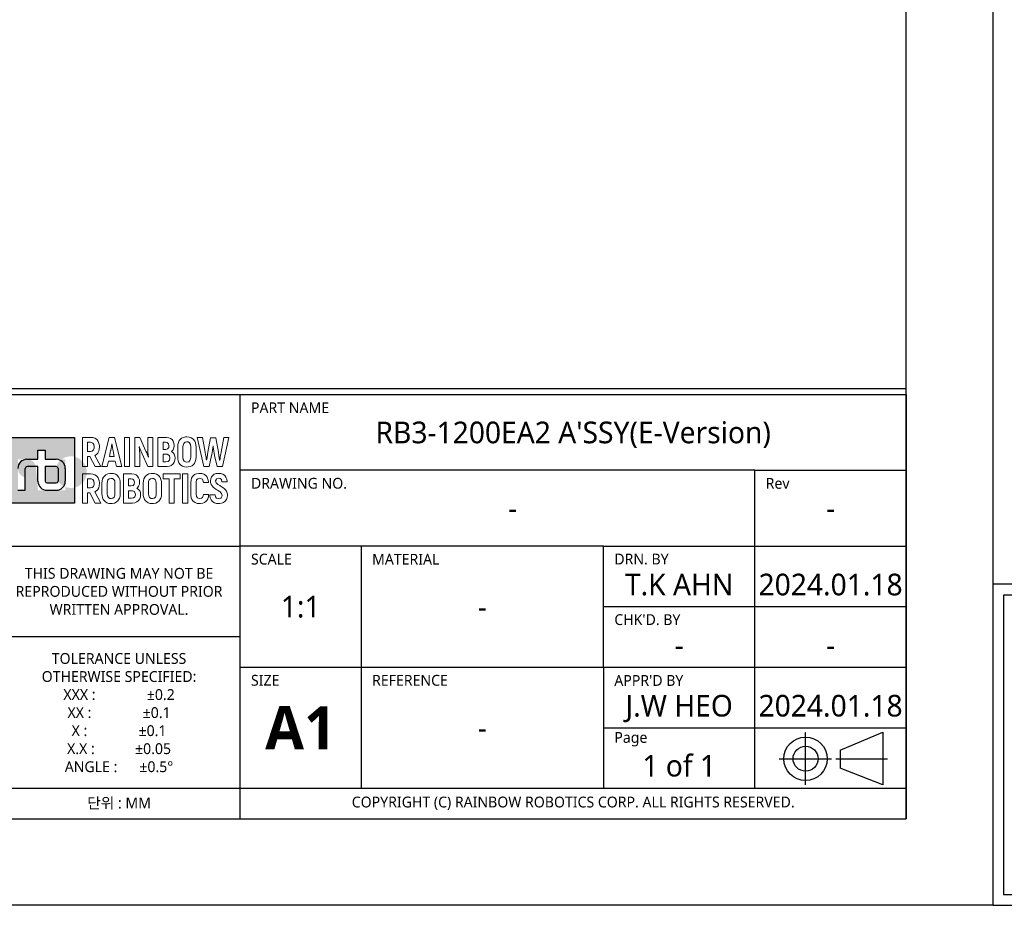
# Model space of a CAD drawing. Header units: millimetres. Extents: x 0 to 4378, y 0 to 2397.
# Tile 261 of 322: x 2463 to 3375, y 0 to 819. Entities that reach past the tile are written whole.
import ezdxf
from ezdxf.enums import TextEntityAlignment as Align

# ---------------------------------------------------------------- set-up
doc = ezdxf.new("R2010")
doc.units = ezdxf.units.MM
doc.header["$LTSCALE"] = 0.2
doc.linetypes.add('CENTER2', pattern=[1.125, 0.75, -0.125, 0.125, -0.125])
for name, color, linetype in [('02_Center Line', 1, 'CENTER2'), ('05_Section Line', 3, 'Continuous'), ('09_Table Line', 2, 'Continuous'), ('10_Drawing Template', 2, 'Continuous')]:
    doc.layers.add(name, color=color, linetype=linetype)
doc.layers.add('14_Mark', color=7, linetype='Continuous', true_color=0xe03c31)
doc.styles.add('Rainbow-2.5 Style', font='malgunsl.ttf')
doc.styles.add('Rainbow-5.0 Style', font='malgunsl.ttf')

# ---------------------------------------------------------------- blocks, each defined once
blk = doc.blocks.new('A$C869fea471123')
at = {"layer": '14_Mark'}
h = blk.add_hatch(color=256, dxfattribs=at)
h.dxf.hatch_style = 1
h.paths.add_polyline_path([(613.24, 93.05), (628.43, 93.05), (628.43, 108.24), (613.24, 108.24)])
h.paths.add_polyline_path([(626.32, 96), (619.99, 96), (619.55, 101.07, 2.112433), (617.04, 99.01), (617.04, 96), (615.35, 96), (615.35, 103.17), (619.99, 103.17), (619.99, 105.28), (621.68, 105.28), (621.68, 103.17), (626.32, 103.17)], flags=16)
h.paths.add_polyline_path([(622.52, 98.11, -0.414214), (622.1, 97.69), (624.21, 97.69, 0.414214), (624.63, 98.11, 4.051227), (624.21, 101.49, -0.414214), (624.63, 101.07)])
h = blk.add_hatch(color=256, dxfattribs=at)
h.dxf.hatch_style = 1
h.paths.add_polyline_path([(624.63, 101.07, 0.414214), (624.21, 101.49), (621.68, 101.49), (621.68, 98.11, 0.414214), (622.1, 97.69), (624.21, 97.69, 0.414214), (624.63, 98.11)])
at = {"linetype": 'Continuous'}
for p, q in [((805.64, 35.92), (815.53, 40.02)), ((815.53, 40.02), (815.53, 27.85)), ((805.64, 35.92), (805.64, 31.73)), ((815.53, 27.85), (805.64, 31.73))]:
    blk.add_line(p, q, dxfattribs=at)
blk.add_lwpolyline([(0, 594), (841, 594), (841, 0), (0, 0)], close=True)
at = {"lineweight": 0}
for points in [[(632.14, 108.23), (630.29, 108.23), (630.29, 101.49), (631.47, 101.49), (631.47, 103.84), (632.01, 103.84)], [(633.93, 107.3), (633.68, 107.66), (633.53, 107.8), (633.14, 108.04), (632.67, 108.18), (632.14, 108.23)], [(633.84, 104.62), (634.05, 105.02), (634.17, 105.5), (634.21, 106.05), (634.2, 106.36), (634.11, 106.86), (633.93, 107.3)], [(637.73, 108.23), (636.45, 108.23), (634.8, 101.49), (636.03, 101.49), (636.3, 102.71), (637.87, 102.71)], [(637.87, 102.71), (638.15, 101.49), (639.38, 101.49), (637.73, 108.23)], [(643.59, 108.23), (642.41, 108.23), (642.41, 101.49), (643.57, 101.49), (643.57, 103.53), (643.57, 104.03), (643.55, 104.54), (643.52, 105.04), (643.49, 105.55), (643.43, 106.03), (643.46, 106.06)], [(645.53, 103.68), (645.48, 103.81), (645.28, 104.34), (645.16, 104.65), (644.99, 105.06), (643.59, 108.23)], [(645.39, 101.49), (646.56, 101.49), (646.56, 108.23)], [(646.56, 108.23), (645.39, 108.23), (645.39, 106.18), (645.4, 105.74), (645.42, 105.25), (645.45, 104.75), (645.5, 104.23), (645.56, 103.71), (645.53, 103.68)], [(649.73, 108.23), (647.76, 108.23), (647.76, 101.49), (649.79, 101.49), (649.89, 101.49), (650.4, 101.57), (650.83, 101.74), (651.22, 102.03), (651.28, 102.1), (651.54, 102.49)], [(651.29, 107.34), (651.02, 107.72), (650.69, 107.99), (650.25, 108.17), (649.73, 108.23)], [(651.28, 105.39), (651.45, 105.83), (651.51, 106.36), (651.51, 106.37), (651.45, 106.89), (651.29, 107.34)], [(654.46, 108.34), (654.17, 108.33), (653.68, 108.23), (653.25, 108.04), (652.9, 107.74), (652.71, 107.5), (652.5, 107.08), (652.37, 106.61), (652.34, 106.06), (652.34, 103.66), (652.35, 103.28), (652.46, 102.78), (652.63, 102.34)], [(652.63, 102.34), (652.9, 101.98), (653.07, 101.81), (653.46, 101.57), (653.93, 101.42), (654.46, 101.38), (654.75, 101.39), (655.24, 101.49), (655.66, 101.68), (656.02, 101.98), (656.21, 102.22), (656.41, 102.63), (656.54, 103.11), (656.58, 103.66), (656.58, 106.06), (656.56, 106.44), (656.46, 106.94), (656.28, 107.37)], [(654.46, 102.52), (654.16, 102.55), (653.83, 102.75), (653.63, 103.12), (653.55, 103.66), (653.55, 106.06), (653.58, 106.44), (653.74, 106.86), (654.03, 107.11), (654.46, 107.2)], [(656.28, 107.37), (656.02, 107.74), (655.84, 107.9), (655.45, 108.15), (654.99, 108.3), (654.46, 108.34)], [(654.46, 107.2), (654.75, 107.17), (655.09, 106.97), (655.29, 106.6), (655.36, 106.06), (655.36, 103.66), (655.33, 103.29), (655.17, 102.86), (654.89, 102.61), (654.46, 102.52)], [(658.09, 108.23), (656.86, 108.23), (658.37, 101.49)], [(658.99, 102.97), (658.95, 103.22), (658.89, 103.66), (658.8, 104.19), (658.69, 104.81), (658.09, 108.23)], [(661.16, 108.13), (659.91, 108.13), (659.32, 104.83), (659.22, 104.24), (659.12, 103.61), (659.05, 103.19), (659.02, 102.97), (658.99, 102.97)], [(662.05, 102.97), (662.03, 103.11), (661.97, 103.48), (661.88, 104.05), (661.76, 104.83), (661.16, 108.13)], [(661.44, 101.49), (662.7, 101.49), (664.21, 108.23)], [(664.21, 108.23), (662.99, 108.23), (662.38, 104.81), (662.3, 104.37), (662.2, 103.81), (662.14, 103.35), (662.09, 102.97), (662.05, 102.97)], [(632.13, 107.11), (632.35, 107.08), (632.71, 106.92), (632.93, 106.57), (633.01, 106.05), (632.98, 105.76), (632.84, 105.32), (632.56, 105.05), (632.13, 104.96), (631.47, 104.96)], [(631.47, 104.96), (631.47, 107.11), (632.13, 107.11)], [(636.54, 103.84), (636.81, 105.09), (636.84, 105.21), (636.91, 105.65), (636.99, 106.16), (637.07, 106.75), (637.1, 106.75)], [(637.1, 106.75), (637.14, 106.5), (637.23, 105.88), (637.31, 105.41), (637.37, 105.09), (637.64, 103.84), (636.54, 103.84)], [(643.46, 106.06), (643.49, 105.99), (643.6, 105.68), (643.8, 105.15), (644.09, 104.42), (645.39, 101.49)], [(649.55, 107.11), (649.93, 107.05), (650.22, 106.78), (650.31, 106.3), (650.25, 105.88), (650.01, 105.57), (649.59, 105.46), (648.94, 105.46)], [(648.94, 105.46), (648.94, 107.11), (649.55, 107.11)], [(651.53, 104.35), (651.3, 104.66), (650.89, 104.95), (651, 105.03), (651.28, 105.39)], [(658.37, 101.49), (659.63, 101.49), (660.19, 104.08), (660.23, 104.26), (660.33, 104.73), (660.4, 105.21), (660.47, 105.73), (660.53, 106.27), (660.56, 106.27)], [(660.56, 106.27), (660.58, 106.07), (660.63, 105.56), (660.69, 105.06), (660.78, 104.57), (660.88, 104.08), (661.44, 101.49)], [(632.01, 103.84), (633.21, 101.49), (634.52, 101.49), (633.15, 104.05)], [(633.15, 104.05), (633.17, 104.06), (633.54, 104.3), (633.84, 104.62)], [(649.6, 104.35), (649.88, 104.32), (650.3, 104.13), (650.43, 103.95), (650.54, 103.46), (650.54, 103.36), (650.41, 102.94), (650.1, 102.69), (649.6, 102.61), (648.94, 102.61)], [(648.94, 102.61), (648.94, 104.35), (649.6, 104.35)], [(651.54, 102.49), (651.7, 102.94), (651.76, 103.46), (651.7, 103.89), (651.53, 104.35)], [(632.14, 99.79), (630.29, 99.79), (630.29, 93.05), (631.47, 93.05), (631.47, 95.4), (632.01, 95.4)], [(632.13, 98.66), (632.35, 98.64), (632.71, 98.47), (632.93, 98.12), (633.01, 97.6), (632.98, 97.31), (632.84, 96.88), (632.56, 96.61), (632.13, 96.53), (631.47, 96.53)], [(631.47, 96.53), (631.47, 98.66), (632.13, 98.66)], [(633.93, 98.86), (633.68, 99.22), (633.53, 99.36), (633.14, 99.6), (632.67, 99.74), (632.14, 99.79)], [(633.84, 96.18), (634.05, 96.58), (634.17, 97.06), (634.21, 97.62), (634.2, 97.91), (634.11, 98.42), (633.93, 98.86)], [(636.92, 99.91), (636.64, 99.89), (636.14, 99.79), (635.72, 99.6), (635.36, 99.3), (635.17, 99.06), (634.96, 98.65), (634.84, 98.17), (634.8, 97.62), (634.8, 95.21), (634.82, 94.83), (634.91, 94.34), (635.1, 93.9)], [(635.1, 93.9), (635.36, 93.54), (635.54, 93.37), (635.93, 93.13), (636.39, 92.98), (636.92, 92.93), (637.2, 92.94), (637.7, 93.05), (638.13, 93.24), (638.48, 93.54), (638.66, 93.78), (638.88, 94.19), (638.99, 94.67), (639.04, 95.21), (639.04, 97.62), (639.02, 98), (638.92, 98.5), (638.74, 98.93)], [(636.92, 94.08), (636.62, 94.12), (636.29, 94.32), (636.08, 94.68), (636.02, 95.21), (636.02, 97.62), (636.05, 98), (636.2, 98.42), (636.5, 98.68), (636.92, 98.76)], [(638.74, 98.93), (638.48, 99.3), (638.3, 99.46), (637.91, 99.71), (637.45, 99.86), (636.92, 99.91)], [(636.92, 98.76), (637.21, 98.72), (637.55, 98.53), (637.75, 98.16), (637.82, 97.62), (637.82, 95.21), (637.79, 94.85), (637.63, 94.42), (637.34, 94.16), (636.92, 94.08)], [(641.74, 99.79), (639.77, 99.79), (639.77, 93.05), (641.9, 93.05), (642.4, 93.12), (642.85, 93.3), (643.22, 93.59), (643.29, 93.66), (643.55, 94.04)], [(641.56, 98.67), (641.93, 98.6), (642.22, 98.34), (642.32, 97.87), (642.26, 97.45), (642.02, 97.12), (641.59, 97.02), (640.95, 97.02)], [(640.95, 97.02), (640.95, 98.67), (641.56, 98.67)], [(643.3, 98.9), (643.03, 99.28), (642.69, 99.55), (642.26, 99.73), (641.74, 99.79)], [(643.29, 96.95), (643.46, 97.39), (643.52, 97.91), (643.52, 97.93), (643.46, 98.45), (643.3, 98.9)], [(646.47, 99.91), (646.18, 99.89), (645.69, 99.79), (645.26, 99.6), (644.91, 99.3), (644.72, 99.06), (644.51, 98.65), (644.39, 98.17), (644.34, 97.62), (644.34, 95.21), (644.36, 94.83), (644.46, 94.34), (644.64, 93.9)], [(644.64, 93.9), (644.91, 93.54), (645.09, 93.37), (645.48, 93.13), (645.94, 92.98), (646.47, 92.93), (646.75, 92.94), (647.24, 93.05), (647.67, 93.24), (648.02, 93.54), (648.22, 93.78), (648.42, 94.19), (648.55, 94.67), (648.58, 95.21), (648.58, 97.62), (648.57, 98), (648.47, 98.5), (648.29, 98.93)], [(646.47, 94.08), (646.17, 94.12), (645.84, 94.32), (645.63, 94.68), (645.56, 95.21), (645.56, 97.62), (645.59, 98), (645.75, 98.42), (646.04, 98.68), (646.47, 98.76)], [(648.29, 98.93), (648.02, 99.3), (647.85, 99.46), (647.46, 99.71), (647, 99.86), (646.47, 99.91)], [(646.47, 98.76), (646.76, 98.72), (647.1, 98.53), (647.3, 98.16), (647.36, 97.62), (647.36, 95.21), (647.34, 94.85), (647.18, 94.42), (646.89, 94.16), (646.47, 94.08)], [(655.54, 98.79), (655.42, 98.32), (655.37, 97.77), (655.37, 95.07), (655.38, 94.79), (655.47, 94.28), (655.64, 93.84), (655.91, 93.49), (656.02, 93.39), (656.4, 93.14), (656.86, 92.98), (657.39, 92.93), (657.62, 92.94), (658.13, 93.03), (658.56, 93.2), (658.92, 93.48), (659.06, 93.64), (659.29, 94.04)], [(657.39, 99.92), (657.21, 99.92), (656.7, 99.83), (656.26, 99.65), (655.91, 99.37), (655.76, 99.19), (655.54, 98.79)], [(657.39, 94.08), (657.29, 94.08), (656.9, 94.22), (656.67, 94.55), (656.59, 95.07), (656.59, 97.9), (656.71, 98.39), (656.97, 98.68), (657.38, 98.78)], [(657.38, 98.78), (657.63, 98.76), (658.04, 98.54), (658.18, 98.32), (658.29, 97.79), (659.47, 97.79), (659.45, 98.07), (659.34, 98.58), (659.16, 99.02), (658.89, 99.38), (658.78, 99.49), (658.39, 99.73), (657.93, 99.88), (657.39, 99.92)], [(661.82, 99.92), (661.77, 99.92), (661.25, 99.86), (660.8, 99.7), (660.43, 99.44), (660.16, 99.11), (659.98, 98.68), (659.91, 98.17), (659.95, 97.77), (660.12, 97.31), (660.28, 97.03), (660.62, 96.67), (660.84, 96.49), (661.26, 96.19), (661.51, 96.04), (661.92, 95.78), (662.06, 95.69), (662.42, 95.35), (662.47, 95.27), (662.62, 94.82), (662.62, 94.71), (662.42, 94.28), (662.31, 94.19), (661.82, 94.07)], [(663.62, 93.87), (663.8, 94.31), (663.86, 94.81), (663.84, 95.13), (663.71, 95.6), (663.61, 95.8), (663.32, 96.19), (663.17, 96.33), (662.78, 96.64), (662.63, 96.75), (662.2, 97), (662.08, 97.07), (661.66, 97.34), (661.63, 97.36), (661.26, 97.7), (661.11, 98.15), (661.12, 98.18), (661.31, 98.6), (661.35, 98.64), (661.82, 98.78)], [(663.51, 99.04), (663.24, 99.41), (663.18, 99.46), (662.8, 99.72), (662.35, 99.87), (661.82, 99.92)], [(661.82, 98.78), (662.15, 98.72), (662.44, 98.46), (662.55, 97.98), (663.76, 97.98), (663.75, 98.07), (663.68, 98.6), (663.51, 99.04)], [(633.15, 95.61), (633.17, 95.62), (633.54, 95.86), (633.84, 96.18)], [(641.61, 95.91), (641.9, 95.88), (642.31, 95.69), (642.44, 95.52), (642.55, 95.02), (642.54, 94.91), (642.42, 94.5), (642.11, 94.25), (641.62, 94.17), (640.95, 94.17)], [(640.95, 94.17), (640.95, 95.91), (641.61, 95.91)], [(643.54, 95.91), (643.3, 96.22), (642.9, 96.5), (643, 96.59), (643.29, 96.95)], [(643.55, 94.04), (643.71, 94.5), (643.76, 95.02), (643.71, 95.46), (643.54, 95.91)], [(632.01, 95.4), (633.21, 93.05), (634.52, 93.05), (633.15, 95.61)], [(659.5, 95.05), (658.31, 95.05), (658.26, 94.71), (658.05, 94.32), (657.88, 94.19), (657.39, 94.08)], [(659.29, 94.04), (659.43, 94.5), (659.5, 95.05)], [(660.98, 94.96), (659.78, 94.96), (659.78, 94.76), (659.87, 94.25), (660.06, 93.81), (660.34, 93.45), (660.43, 93.36), (660.82, 93.11), (661.28, 92.96), (661.82, 92.92), (661.99, 92.92), (662.5, 93), (662.94, 93.17), (663.31, 93.45), (663.33, 93.48), (663.62, 93.87)], [(661.82, 94.07), (661.79, 94.07), (661.35, 94.18), (661.08, 94.47), (660.98, 94.96)]]:
    blk.add_lwpolyline(points, dxfattribs=at)
for points in [[(640.03, 108.23), (641.21, 108.23), (641.21, 101.49), (640.03, 101.49), (640.03, 108.23)], [(652.9, 99.79), (648.98, 99.79), (648.98, 98.66), (650.33, 98.66), (650.33, 93.05), (651.55, 93.05), (651.55, 98.66), (652.9, 98.66)], [(653.46, 99.79), (654.65, 99.79), (654.65, 93.05), (653.46, 93.05), (653.46, 99.79)]]:
    blk.add_lwpolyline(points, close=True, dxfattribs=at)
at = {"linetype": 'Continuous'}
for radius in [5.03, 2.89]:
    blk.add_circle((797.66, 33.9), radius, dxfattribs=at)
at = {"layer": '02_Center Line'}
for p, q in [((797.66, 27.87), (797.66, 40.04)), ((791.52, 33.9), (803.69, 33.9)), ((804.66, 33.9), (816.62, 33.9))]:
    blk.add_line(p, q, dxfattribs=at)
at = {"layer": '05_Section Line', "linetype": 'Continuous'}
blk.add_line((609.32, 119.54), (820.98, 119.54), dxfattribs=at)
blk.add_lwpolyline([(820.98, 20.02), (820.98, 574.68), (20.02, 574.68), (20.02, 20.02)], close=True, dxfattribs=at)
at = {"layer": '09_Table Line'}
for p, q in [((610.73, 118.14), (666.79, 118.14)), ((666.79, 20.02), (666.79, 118.14)), ((666.79, 118.14), (820.98, 118.14)), ((820.98, 118.14), (820.98, 20.02)), ((785.93, 100.62), (666.79, 100.62)), ((785.93, 100.62), (820.98, 100.62)), ((785.93, 83.1), (785.93, 100.62)), ((610.73, 83.1), (666.79, 83.1)), ((750.89, 83.1), (666.79, 83.1)), ((694.83, 83.1), (694.83, 27.03)), ((750.89, 83.1), (785.93, 83.1)), ((750.89, 69.08), (750.89, 83.1)), ((785.93, 69.08), (785.93, 83.1)), ((785.93, 83.1), (820.98, 83.1)), ((750.89, 69.08), (785.93, 69.08)), ((750.89, 55.07), (750.89, 69.08)), ((785.93, 55.07), (785.93, 69.08)), ((785.93, 69.08), (820.98, 69.08)), ((666.79, 62.07), (610.73, 62.07)), ((666.79, 55.07), (820.98, 55.07)), ((750.89, 55.07), (750.89, 41.05)), ((785.93, 41.05), (785.93, 55.07)), ((750.89, 41.05), (750.89, 27.03)), ((750.89, 41.05), (785.93, 41.05)), ((785.93, 27.03), (785.93, 41.05)), ((785.93, 41.05), (820.98, 41.05)), ((666.79, 27.03), (610.73, 27.03)), ((820.98, 27.03), (666.79, 27.03)), ((610.73, 20.02), (666.79, 20.02)), ((666.79, 20.02), (820.98, 20.02))]:
    blk.add_line(p, q, dxfattribs=at)
at = {"layer": '14_Mark'}
for p, q in [((619.99, 103.17), (619.99, 105.28)), ((619.99, 105.28), (621.68, 105.28)), ((621.68, 105.28), (621.68, 103.17)), ((617.45, 103.17), (619.99, 103.17)), ((621.68, 103.17), (624.22, 103.17)), ((617.04, 96), (617.04, 101.07)), ((619.99, 101.49), (617.46, 101.49)), ((619.99, 98.1), (619.99, 101.49)), ((624.21, 101.49), (621.68, 101.49)), ((621.68, 101.49), (621.68, 98.11)), ((624.63, 101.07), (624.63, 98.11)), ((626.32, 101.07), (626.32, 98.1)), ((615.35, 96), (617.04, 96)), ((622.09, 96), (624.22, 96)), ((622.1, 97.69), (624.21, 97.69))]:
    blk.add_line(p, q, dxfattribs=at)
blk.add_lwpolyline([(613.24, 108.24), (628.43, 108.24), (628.43, 93.05), (613.24, 93.05)], close=True, dxfattribs=at)
for centre, radius, start, end in [((617.45, 101.07), 2.1, 90, 180), ((624.22, 101.07), 2.1, 0, 90), ((617.46, 101.07), 0.42, 90, 180), ((624.21, 101.07), 0.42, 0, 90), ((622.09, 98.1), 2.1, 180, 270), ((622.1, 98.11), 0.42, 180, 270), ((624.21, 98.11), 0.42, 270, 0), ((624.22, 98.1), 2.1, 270, 0)]:
    blk.add_arc(centre, radius, start, end, dxfattribs=at)
at = {"color": 2, "linetype": 'Continuous', "char_height": 2.503, "width": 56.0667, "attachment_point": 5, "style": 'Rainbow-5.0 Style'}
for s, insert in [('{\\C256;THIS DRAWING MAY NOT BE \\PREPRODUCED WITHOUT PRIOR \\PWRITTEN APPROVAL.}', (638.76, 72.59)), ('{\\C256;TOLERANCE UNLESS \\POTHERWISE SPECIFIED:\\PXXX :              %%P0.2\\PXX :              %%P0.1  \\PX :              %%P0.1\\PX.X :           %%P0.05\\PANGLE :      %%P0.5%%D}', (638.76, 44.55)), ('{\\C256;단위 : MM}', (638.76, 23.53))]:
    blk.add_mtext(s, dxfattribs=dict(at, insert=insert))
at = {"insert": (680.81, 41.05), "char_height": 10.0119, "width": 28.0333, "attachment_point": 5, "style": 'Rainbow-5.0 Style'}
blk.add_mtext('{\\fMalgun Gothic|b1|i0|c129|p50;A1}', dxfattribs=at)
at = {"linetype": 'Continuous', "insert": (743.88, 23.61), "char_height": 2.503, "width": 154.1833, "attachment_point": 5, "style": 'Rainbow-5.0 Style'}
blk.add_mtext('COPYRIGHT (C) RAINBOW ROBOTICS CORP. ALL RIGHTS RESERVED.', dxfattribs=at)
at = {"linetype": 'Continuous', "style": 'Rainbow-5.0 Style'}
for tag, p in [('PART_NAME', (743.88, 109.38)), ('DRAWING_NO', (729.87, 91.86)), ('REV', (803.46, 91.86)), ('제도', (768.41, 74.2)), ('DATE_1', (803.46, 74.2)), ('SCALE', (680.81, 69.08)), ('MATERIAL', (722.86, 69.08)), ('검도', (768.41, 60.18)), ('DATE_2', (803.46, 60.18)), ('승인', (768.41, 46.17)), ('DATE_3', (803.46, 46.17)), ('REFERENCE', (722.86, 41.05)), ('PAGE', (768.41, 32.29))]:
    blk.add_attdef(tag, text='', height=5.01, dxfattribs=at).set_placement(p, align=Align.MIDDLE_CENTER)
at = {"layer": '10_Drawing Template', "linetype": 'Continuous', "char_height": 2.503, "attachment_point": 7, "style": 'Rainbow-5.0 Style'}
for s, insert in [('PART NAME', (669.3, 113.84)), ('DRAWING NO.', (669.3, 96.32)), ('Rev', (788.44, 96.32)), ('SCALE', (669.3, 78.79)), ('MATERIAL', (697.33, 78.79)), ('DRN. BY', (753.4, 78.79)), ("CHK'D. BY", (753.4, 64.78)), ('SIZE', (669.3, 50.76)), ('REFERENCE', (697.33, 50.76)), ("APPR'D BY", (753.4, 50.76)), ('Page', (753.4, 36.74))]:
    blk.add_mtext(s, dxfattribs=dict(at, insert=insert))
blk = doc.blocks.new('A$C04cd0c3c1123')
at = {"layer": '14_Mark'}
h = blk.add_hatch(color=256, dxfattribs=at)
h.dxf.hatch_style = 1
h.paths.add_polyline_path([(306.26, 46.45), (313.85, 46.45), (313.85, 54.05), (306.26, 54.05)])
h.paths.add_polyline_path([(310.9, 48.98, -0.414214), (310.69, 48.77), (311.74, 48.77, 0.414214), (311.95, 48.98, 6.531068), (311.63, 50.03), (311.6, 49.14, -0.650975), (311.95, 48.98), (311.95, 50.46), (311.54, 50.52, -0.867845), (311.95, 50.46)])
h = blk.add_hatch(color=256, dxfattribs=at)
h.dxf.hatch_style = 1
h.paths.add_polyline_path([(311.95, 50.46, 0.414214), (311.74, 50.67), (310.48, 50.67), (310.48, 48.98, 0.414214), (310.69, 48.77), (311.74, 48.77, 0.414214), (311.95, 48.98)])
at = {"linetype": 'Continuous'}
for p, q in [((402.34, 17.94), (407.28, 19.98)), ((407.28, 19.98), (407.28, 13.91)), ((402.34, 17.94), (402.34, 15.85)), ((407.28, 13.91), (402.34, 15.85))]:
    blk.add_line(p, q, dxfattribs=at)
blk.add_lwpolyline([(0, 0), (420, 0), (420, 297), (0, 297)], close=True)
at = {"lineweight": 0}
for points in [[(315.71, 54.05), (314.78, 54.05), (314.78, 50.67), (315.37, 50.67), (315.37, 51.85), (315.64, 51.85)], [(315.71, 49.82), (314.78, 49.82), (314.78, 46.45), (315.37, 46.45), (315.37, 47.63), (315.64, 47.63)], [(315.7, 53.48), (315.81, 53.47), (315.99, 53.39), (316.1, 53.21), (316.14, 52.95), (316.13, 52.81), (316.06, 52.59), (315.92, 52.45), (315.7, 52.41), (315.37, 52.41)], [(315.37, 52.41), (315.37, 53.48), (315.7, 53.48)], [(315.7, 49.26), (315.81, 49.25), (315.99, 49.16), (316.1, 48.99), (316.14, 48.73), (316.13, 48.59), (316.06, 48.37), (315.92, 48.24), (315.7, 48.19), (315.37, 48.19)], [(315.37, 48.19), (315.37, 49.26), (315.7, 49.26)], [(315.64, 51.85), (316.24, 50.67), (316.9, 50.67), (316.21, 51.95)], [(315.64, 47.63), (316.24, 46.45), (316.9, 46.45), (316.21, 47.73)], [(316.61, 53.58), (316.48, 53.76), (316.4, 53.83), (316.21, 53.95), (315.98, 54.02), (315.71, 54.05)], [(316.61, 49.36), (316.48, 49.54), (316.4, 49.61), (316.21, 49.73), (315.98, 49.8), (315.71, 49.82)], [(316.21, 51.95), (316.22, 51.96), (316.41, 52.08), (316.56, 52.24)], [(316.21, 47.73), (316.22, 47.74), (316.41, 47.86), (316.56, 48.02)], [(316.56, 52.24), (316.66, 52.44), (316.72, 52.68), (316.75, 52.96), (316.74, 53.11), (316.69, 53.36), (316.61, 53.58)], [(316.56, 48.02), (316.66, 48.22), (316.72, 48.46), (316.75, 48.74), (316.74, 48.88), (316.69, 49.14), (316.61, 49.36)], [(318.5, 54.05), (317.86, 54.05), (317.04, 50.67), (317.65, 50.67), (317.79, 51.28), (318.58, 51.28)], [(318.1, 49.88), (317.96, 49.88), (317.71, 49.82), (317.5, 49.73), (317.32, 49.58), (317.22, 49.46), (317.12, 49.25), (317.06, 49.01), (317.04, 48.74), (317.04, 47.54), (317.05, 47.34), (317.09, 47.1), (317.19, 46.88)], [(317.19, 46.88), (317.32, 46.7), (317.41, 46.62), (317.6, 46.49), (317.83, 46.42), (318.1, 46.39), (318.24, 46.4), (318.49, 46.45), (318.7, 46.55), (318.88, 46.7), (318.97, 46.82), (319.08, 47.02), (319.13, 47.26), (319.16, 47.54), (319.16, 48.74), (319.15, 48.93), (319.1, 49.18), (319.01, 49.4)], [(318.1, 46.97), (317.95, 46.99), (317.78, 47.09), (317.68, 47.27), (317.65, 47.54), (317.65, 48.74), (317.66, 48.93), (317.74, 49.14), (317.89, 49.27), (318.1, 49.31)], [(317.91, 51.85), (318.04, 52.47), (318.06, 52.54), (318.09, 52.75), (318.13, 53.01), (318.17, 53.3), (318.19, 53.3)], [(318.19, 53.3), (318.21, 53.18), (318.25, 52.87), (318.3, 52.63), (318.32, 52.47), (318.46, 51.85), (317.91, 51.85)], [(319.01, 49.4), (318.88, 49.58), (318.79, 49.66), (318.59, 49.78), (318.36, 49.86), (318.1, 49.88)], [(318.1, 49.31), (318.24, 49.29), (318.41, 49.19), (318.51, 49.01), (318.55, 48.74), (318.55, 47.54), (318.53, 47.35), (318.45, 47.14), (318.31, 47.01), (318.1, 46.97)], [(318.58, 51.28), (318.71, 50.67), (319.33, 50.67), (318.5, 54.05)], [(320.51, 49.82), (319.52, 49.82), (319.52, 46.45), (320.59, 46.45), (320.84, 46.49), (321.06, 46.58), (321.25, 46.72), (321.28, 46.76), (321.41, 46.95)], [(320.42, 49.26), (320.6, 49.23), (320.75, 49.1), (320.8, 48.86), (320.77, 48.65), (320.65, 48.49), (320.43, 48.44), (320.11, 48.44)], [(320.11, 48.44), (320.11, 49.26), (320.42, 49.26)], [(320.44, 47.88), (320.59, 47.87), (320.79, 47.77), (320.86, 47.69), (320.91, 47.44), (320.91, 47.38), (320.85, 47.18), (320.69, 47.05), (320.45, 47.01), (320.11, 47.01)], [(320.11, 47.01), (320.11, 47.88), (320.44, 47.88)], [(321.29, 49.38), (321.15, 49.57), (320.98, 49.7), (320.77, 49.79), (320.51, 49.82)], [(321.43, 54.05), (320.84, 54.05), (320.84, 50.67), (321.42, 50.67), (321.42, 51.69), (321.42, 51.95), (321.41, 52.2), (321.4, 52.45), (321.38, 52.7), (321.35, 52.94), (321.37, 52.96)], [(321.41, 47.88), (321.29, 48.04), (321.09, 48.18), (321.14, 48.22), (321.28, 48.4)], [(321.28, 48.4), (321.37, 48.62), (321.4, 48.88), (321.4, 48.89), (321.37, 49.15), (321.29, 49.38)], [(321.37, 52.96), (321.38, 52.92), (321.44, 52.77), (321.54, 52.51), (321.68, 52.14), (322.33, 50.67)], [(321.41, 46.95), (321.49, 47.18), (321.52, 47.44), (321.5, 47.66), (321.41, 47.88)], [(322.4, 51.77), (322.38, 51.83), (322.28, 52.1), (322.22, 52.25), (322.13, 52.46), (321.43, 54.05)], [(322.87, 49.88), (322.73, 49.88), (322.48, 49.82), (322.27, 49.73), (322.09, 49.58), (322, 49.46), (321.89, 49.25), (321.83, 49.01), (321.81, 48.74), (321.81, 47.54), (321.82, 47.34), (321.87, 47.1), (321.96, 46.88)], [(321.96, 46.88), (322.09, 46.7), (322.18, 46.62), (322.38, 46.49), (322.61, 46.42), (322.87, 46.39), (323.01, 46.4), (323.26, 46.45), (323.47, 46.55), (323.65, 46.7), (323.75, 46.82), (323.85, 47.02), (323.91, 47.26), (323.93, 47.54), (323.93, 48.74), (323.92, 48.93), (323.87, 49.18), (323.78, 49.4)], [(322.33, 50.67), (322.92, 50.67), (322.92, 54.05)], [(322.92, 54.05), (322.33, 54.05), (322.33, 53.02), (322.34, 52.8), (322.35, 52.55), (322.36, 52.3), (322.39, 52.05), (322.42, 51.78), (322.4, 51.77)], [(322.87, 46.97), (322.72, 46.99), (322.56, 47.09), (322.45, 47.27), (322.42, 47.54), (322.42, 48.74), (322.43, 48.93), (322.51, 49.14), (322.66, 49.27), (322.87, 49.31)], [(323.78, 49.4), (323.65, 49.58), (323.56, 49.66), (323.37, 49.78), (323.14, 49.86), (322.87, 49.88)], [(322.87, 49.31), (323.02, 49.29), (323.19, 49.19), (323.29, 49.01), (323.32, 48.74), (323.32, 47.54), (323.31, 47.35), (323.23, 47.14), (323.08, 47.01), (322.87, 46.97)], [(324.5, 54.05), (323.52, 54.05), (323.52, 50.67), (324.53, 50.67), (324.58, 50.68), (324.84, 50.71), (325.06, 50.8), (325.25, 50.94), (325.28, 50.98), (325.41, 51.17)], [(324.41, 53.49), (324.6, 53.45), (324.75, 53.32), (324.79, 53.08), (324.76, 52.87), (324.64, 52.71), (324.43, 52.66), (324.11, 52.66)], [(324.11, 52.66), (324.11, 53.49), (324.41, 53.49)], [(324.44, 52.1), (324.58, 52.09), (324.79, 51.99), (324.85, 51.91), (324.91, 51.66), (324.91, 51.61), (324.84, 51.4), (324.69, 51.27), (324.44, 51.23), (324.11, 51.23)], [(324.11, 51.23), (324.11, 52.1), (324.44, 52.1)], [(325.28, 53.6), (325.15, 53.79), (324.98, 53.92), (324.76, 54.01), (324.5, 54.05)], [(325.41, 52.1), (325.29, 52.26), (325.08, 52.4), (325.14, 52.44), (325.28, 52.62)], [(325.28, 52.62), (325.36, 52.85), (325.39, 53.11), (325.39, 53.11), (325.36, 53.38), (325.28, 53.6)], [(325.41, 51.17), (325.49, 51.4), (325.52, 51.66), (325.49, 51.88), (325.41, 52.1)], [(326.87, 54.1), (326.72, 54.09), (326.48, 54.05), (326.26, 53.95), (326.09, 53.8), (325.99, 53.68), (325.89, 53.47), (325.82, 53.24), (325.81, 52.96), (325.81, 51.76), (325.81, 51.57), (325.87, 51.32), (325.95, 51.1)], [(325.95, 51.1), (326.09, 50.92), (326.17, 50.83), (326.37, 50.71), (326.6, 50.64), (326.87, 50.62), (327.01, 50.62), (327.26, 50.67), (327.47, 50.77), (327.65, 50.92), (327.74, 51.04), (327.84, 51.24), (327.91, 51.48), (327.93, 51.76), (327.93, 52.96), (327.92, 53.15), (327.87, 53.4), (327.78, 53.62)], [(326.87, 51.19), (326.72, 51.21), (326.55, 51.31), (326.45, 51.49), (326.41, 51.76), (326.41, 52.96), (326.43, 53.15), (326.51, 53.36), (326.65, 53.49), (326.87, 53.53)], [(327.78, 53.62), (327.65, 53.8), (327.56, 53.88), (327.36, 54.01), (327.13, 54.08), (326.87, 54.1)], [(326.87, 53.53), (327.01, 53.51), (327.18, 53.41), (327.28, 53.23), (327.32, 52.96), (327.32, 51.76), (327.3, 51.57), (327.22, 51.36), (327.08, 51.23), (326.87, 51.19)], [(327.41, 49.33), (327.35, 49.09), (327.32, 48.81), (327.32, 47.47), (327.33, 47.33), (327.37, 47.07), (327.46, 46.85), (327.59, 46.67), (327.65, 46.62), (327.84, 46.5), (328.07, 46.42), (328.33, 46.39), (328.45, 46.4), (328.7, 46.44), (328.92, 46.53), (329.1, 46.67), (329.17, 46.75), (329.28, 46.95)], [(328.33, 49.89), (328.24, 49.89), (327.99, 49.85), (327.77, 49.75), (327.59, 49.61), (327.52, 49.53), (327.41, 49.33)], [(328.33, 46.97), (328.28, 46.97), (328.09, 47.04), (327.97, 47.2), (327.94, 47.47), (327.94, 48.88), (327.99, 49.12), (328.12, 49.27), (328.33, 49.32)], [(328.68, 54.05), (328.07, 54.05), (328.82, 50.67)], [(328.33, 49.32), (328.45, 49.31), (328.66, 49.2), (328.73, 49.09), (328.78, 48.82), (329.37, 48.82), (329.36, 48.97), (329.31, 49.22), (329.22, 49.44), (329.08, 49.62), (329.03, 49.67), (328.83, 49.79), (328.6, 49.87), (328.33, 49.89)], [(329.39, 47.45), (328.79, 47.45), (328.77, 47.29), (328.66, 47.09), (328.58, 47.02), (328.33, 46.97)], [(329.13, 51.42), (329.11, 51.54), (329.08, 51.76), (329.04, 52.02), (328.98, 52.33), (328.68, 54.05)], [(328.82, 50.67), (329.45, 50.67), (329.73, 51.97), (329.75, 52.06), (329.8, 52.29), (329.84, 52.54), (329.87, 52.79), (329.9, 53.06), (329.92, 53.06)], [(330.22, 53.99), (329.59, 53.99), (329.3, 52.34), (329.25, 52.05), (329.2, 51.73), (329.16, 51.52), (329.15, 51.42), (329.13, 51.42)], [(329.28, 46.95), (329.35, 47.18), (329.39, 47.45)], [(330.13, 47.41), (329.53, 47.41), (329.53, 47.31), (329.57, 47.05), (329.67, 46.84), (329.81, 46.66), (329.85, 46.61), (330.05, 46.49), (330.28, 46.41), (330.55, 46.39), (330.63, 46.39), (330.89, 46.43), (331.11, 46.52), (331.29, 46.66), (331.31, 46.67), (331.45, 46.86)], [(330.55, 49.89), (330.52, 49.89), (330.26, 49.86), (330.04, 49.78), (329.85, 49.65), (329.72, 49.48), (329.63, 49.27), (329.59, 49.01), (329.61, 48.81), (329.7, 48.58), (329.78, 48.44), (329.95, 48.27), (330.06, 48.17), (330.27, 48.03), (330.39, 47.95), (330.6, 47.82), (330.67, 47.77), (330.85, 47.6), (330.87, 47.57), (330.95, 47.34), (330.95, 47.28), (330.85, 47.07), (330.79, 47.02), (330.55, 46.96)], [(329.92, 53.06), (329.93, 52.96), (329.95, 52.71), (329.99, 52.46), (330.03, 52.21), (330.08, 51.97), (330.36, 50.67)], [(330.55, 46.96), (330.53, 46.96), (330.31, 47.02), (330.18, 47.16), (330.13, 47.41)], [(331.45, 46.86), (331.54, 47.08), (331.57, 47.33), (331.56, 47.49), (331.49, 47.73), (331.44, 47.83), (331.3, 48.03), (331.22, 48.09), (331.03, 48.25), (330.95, 48.3), (330.74, 48.43), (330.68, 48.46), (330.47, 48.6), (330.45, 48.61), (330.27, 48.78), (330.19, 49), (330.2, 49.02), (330.29, 49.23), (330.31, 49.25), (330.55, 49.32)], [(330.66, 51.42), (330.65, 51.49), (330.62, 51.67), (330.58, 51.95), (330.52, 52.34), (330.22, 53.99)], [(330.36, 50.67), (330.99, 50.67), (331.74, 54.05)], [(331.39, 49.45), (331.26, 49.63), (331.23, 49.66), (331.04, 49.79), (330.81, 49.86), (330.55, 49.89)], [(330.55, 49.32), (330.71, 49.29), (330.86, 49.16), (330.91, 48.92), (331.52, 48.92), (331.52, 48.97), (331.48, 49.23), (331.39, 49.45)], [(331.74, 54.05), (331.13, 54.05), (330.83, 52.33), (330.79, 52.11), (330.74, 51.84), (330.71, 51.6), (330.68, 51.42), (330.66, 51.42)]]:
    blk.add_lwpolyline(points, dxfattribs=at)
for points in [[(319.65, 54.05), (320.24, 54.05), (320.24, 50.67), (319.65, 50.67), (319.65, 54.05)], [(326.09, 49.82), (324.13, 49.82), (324.13, 49.26), (324.8, 49.26), (324.8, 46.45), (325.41, 46.45), (325.41, 49.26), (326.09, 49.26)], [(326.37, 49.82), (326.96, 49.82), (326.96, 46.45), (326.37, 46.45), (326.37, 49.82)]]:
    blk.add_lwpolyline(points, close=True, dxfattribs=at)
at = {"linetype": 'Continuous'}
for radius in [2.51, 1.44]:
    blk.add_circle((398.35, 16.93), radius, dxfattribs=at)
at = {"layer": '02_Center Line'}
for p, q in [((398.35, 13.92), (398.35, 19.99)), ((395.29, 16.93), (401.37, 16.93)), ((401.85, 16.93), (407.82, 16.93))]:
    blk.add_line(p, q, dxfattribs=at)
at = {"layer": '05_Section Line', "linetype": 'Continuous'}
for q in [(410, 59.7), (304.3, 10)]:
    blk.add_line((304.3, 59.7), q, dxfattribs=at)
blk.add_lwpolyline([(410, 10), (410, 287), (10, 287), (10, 10)], close=True, dxfattribs=at)
at = {"layer": '09_Table Line'}
for p, q in [((305, 41.5), (305, 59)), ((305, 59), (333, 59)), ((333, 10), (333, 59)), ((333, 59), (410, 59)), ((410, 59), (410, 10)), ((392.5, 50.25), (333, 50.25)), ((392.5, 50.25), (410, 50.25)), ((392.5, 41.5), (392.5, 50.25)), ((305, 41.5), (333, 41.5)), ((305, 31), (305, 41.5)), ((375, 41.5), (333, 41.5)), ((347, 41.5), (347, 13.5)), ((375, 41.5), (392.5, 41.5)), ((375, 34.5), (375, 41.5)), ((392.5, 34.5), (392.5, 41.5)), ((392.5, 41.5), (410, 41.5)), ((333, 31), (305, 31)), ((305, 23.42), (305, 31)), ((333, 27.5), (410, 27.5)), ((375, 34.5), (392.5, 34.5)), ((375, 27.5), (375, 34.5)), ((375, 27.5), (375, 20.5)), ((392.5, 27.5), (392.5, 34.5)), ((392.5, 34.5), (410, 34.5)), ((392.5, 20.5), (392.5, 27.5)), ((305, 10), (305, 23.42)), ((375, 20.5), (375, 13.5)), ((375, 20.5), (392.5, 20.5)), ((392.5, 13.5), (392.5, 20.5)), ((392.5, 20.5), (410, 20.5)), ((333, 13.5), (305, 13.5)), ((305, 10), (333, 10)), ((410, 13.5), (333, 13.5)), ((333, 10), (410, 10))]:
    blk.add_line(p, q, dxfattribs=at)
at = {"layer": '14_Mark'}
for p, q in [((307.31, 47.93), (307.31, 50.47)), ((307.31, 47.93), (308.16, 47.93)), ((308.16, 47.93), (308.16, 50.46)), ((308.36, 51.52), (309.63, 51.52)), ((309.63, 50.67), (308.37, 50.67)), ((309.63, 51.52), (309.63, 52.57)), ((309.63, 52.57), (310.48, 52.57)), ((309.63, 48.98), (309.63, 50.67)), ((310.48, 52.57), (310.48, 51.52)), ((310.48, 51.52), (311.75, 51.52)), ((311.74, 50.67), (310.48, 50.67)), ((310.48, 50.67), (310.48, 48.98)), ((310.68, 47.93), (311.75, 47.93)), ((310.69, 48.77), (311.74, 48.77)), ((311.95, 50.46), (311.95, 48.98)), ((312.8, 50.47), (312.8, 48.98))]:
    blk.add_line(p, q, dxfattribs=at)
blk.add_lwpolyline([(306.26, 54.05), (313.85, 54.05), (313.85, 46.45), (306.26, 46.45)], close=True, dxfattribs=at)
for centre, radius, start, end in [((308.36, 50.47), 1.05, 90, 180), ((308.37, 50.46), 0.21, 90, 180), ((310.68, 48.98), 1.05, 180, 270), ((310.69, 48.98), 0.21, 180, 270), ((311.74, 50.46), 0.21, 0, 90), ((311.74, 48.98), 0.21, 270, 0), ((311.75, 50.47), 1.05, 0, 90), ((311.75, 48.98), 1.05, 270, 0)]:
    blk.add_arc(centre, radius, start, end, dxfattribs=at)
at = {"color": 2, "linetype": 'Continuous', "char_height": 1.25, "width": 28, "attachment_point": 5, "style": 'Rainbow-2.5 Style'}
for s, insert in [('{\\C256;THIS DRAWING MAY NOT BE \\PREPRODUCED WITHOUT PRIOR \\PWRITTEN APPROVAL.}', (319, 36.25)), ('{\\C256;TOLERANCE UNLESS \\POTHERWISE SPECIFIED:\\PXXX :              %%P0.2\\PXX :              %%P0.1  \\PX :              %%P0.1\\PX.X :           %%P0.05\\PANGLE :      %%P0.5%%D}', (319, 22.25)), ('{\\C256;단위 : MM}', (319, 11.75))]:
    blk.add_mtext(s, dxfattribs=dict(at, insert=insert))
at = {"insert": (340, 20.5), "char_height": 5, "width": 14, "attachment_point": 5, "style": 'Rainbow-2.5 Style'}
blk.add_mtext('{\\fMalgun Gothic|b1|i0|c129|p50;A3}', dxfattribs=at)
at = {"linetype": 'Continuous', "insert": (371.5, 11.79), "char_height": 1.25, "width": 77, "attachment_point": 5, "style": 'Rainbow-2.5 Style'}
blk.add_mtext('COPYRIGHT (C) RAINBOW ROBOTICS CORP. ALL RIGHTS RESERVED.', dxfattribs=at)
at = {"linetype": 'Continuous', "style": 'Rainbow-2.5 Style'}
for tag, p in [('PART_NAME', (371.5, 54.62)), ('DRAWING_NO', (364.5, 45.87)), ('REV', (401.25, 45.87)), ('제도', (383.75, 37.06)), ('DATE_1', (401.25, 37.06)), ('SCALE', (340, 34.5)), ('MATERIAL', (361, 34.5)), ('검도', (383.75, 30.06)), ('DATE_2', (401.25, 30.06)), ('REFERENCE', (361, 20.5)), ('승인', (383.75, 23.06)), ('DATE_3', (401.25, 23.06)), ('PAGE', (383.75, 16.12))]:
    blk.add_attdef(tag, text='', height=2.5, dxfattribs=at).set_placement(p, align=Align.MIDDLE_CENTER)
at = {"layer": '10_Drawing Template', "linetype": 'Continuous', "char_height": 1.25, "attachment_point": 7, "style": 'Rainbow-2.5 Style'}
for s, insert in [('PART NAME', (334.25, 56.85)), ('DRAWING NO.', (334.25, 48.1)), ('Rev', (393.75, 48.1)), ('SCALE', (334.25, 39.35)), ('MATERIAL', (348.25, 39.35)), ('DRN. BY', (376.25, 39.35)), ("CHK'D. BY", (376.25, 32.35)), ('SIZE', (334.25, 25.35)), ('REFERENCE', (348.25, 25.35)), ("APPR'D BY", (376.25, 25.35)), ('Page', (376.25, 18.35))]:
    blk.add_mtext(s, dxfattribs=dict(at, insert=insert))

msp = doc.modelspace()

# ---------------------------------------------------------------- block references
at = {"xscale": 4, "yscale": 4, "zscale": 4}
msp.add_blockref('A$C869fea471123', (0, 0), dxfattribs=at).add_auto_attribs({'승인': 'J.W HEO', '검도': '-', '제도': 'T.K AHN', 'REV': '-', 'PART_NAME': "RB3-1200EA2 A'SSY(E-Version)", 'DRAWING_NO': '-', 'SCALE': '1:1', 'MATERIAL': '-', 'REFERENCE': '-', 'PAGE': '1 of 1', 'DATE_1': '2024.01.18', 'DATE_2': '-', 'DATE_3': '2024.01.18'})
msp.add_blockref('A$C04cd0c3c1123', (3364, 0)).add_auto_attribs({'승인': 'J.W HEO', '검도': '-', '제도': 'T.K AHN', 'REV': '-', 'PART_NAME': 'Tool flange set up_RB3-1200E/RB5-850E(E-Version)', 'DRAWING_NO': '-', 'SCALE': '1:1', 'MATERIAL': '-', 'REFERENCE': '-', 'PAGE': '1 of 1', 'DATE_1': '2024.01.18', 'DATE_2': '-', 'DATE_3': '2024.01.18'})

doc.saveas('drawing.dxf')
